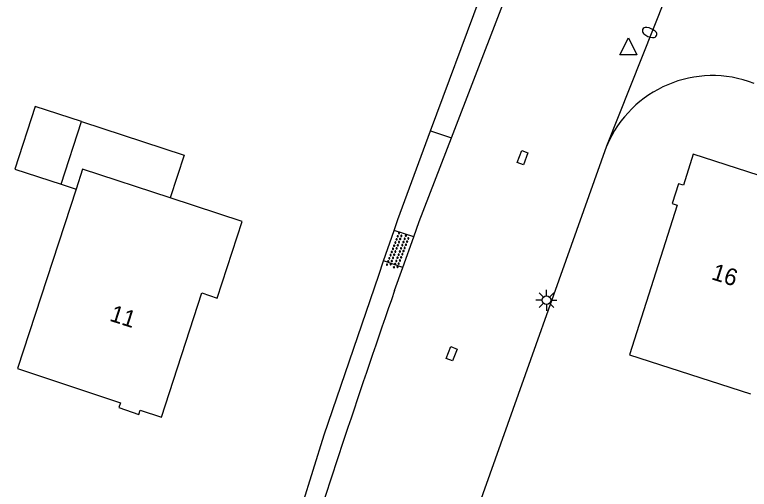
# Model space of a CAD drawing. Extents: x 128999 to 131010, y 395498 to 399007.
# Drawn here: x 130910.63 to 130954.29, y 396792.78 to 396820.97 of the extents above; entities that cross this region are included whole.
import ezdxf

# ---------------------------------------------------------------- set-up
doc = ezdxf.new("R2010")
doc.units = 0
for name, color, linetype in [('gg-afsc-erfafscheiding', 7, 'Continuous'), ('gg-anno-huisnummerreeks BGT', 7, 'Continuous'), ('gg-bbg-gedigitaliseerde bebouwing', 7, 'Continuous'), ('gg-bbg-gedigitaliseerde bijgebouw', 7, 'Continuous'), ('gg-bbg-hoofdgebouw', 7, 'Continuous'), ('gg-bbg-luifel en loopbrug', 7, 'Continuous'), ('gg-knt-verharding', 7, 'Continuous'), ('gt-grn-groengrens', 7, 'Continuous'), ('gt-grn-weggrens', 7, 'Continuous'), ('gt-symb-brandkraan', 7, 'Continuous'), ('gt-symb-kolk center center', 7, 'Continuous'), ('gt-symb-lichtmast', 7, 'Continuous'), ('gt-symb-overige verharding', 7, 'Continuous'), ('gt-symb-waterafsluiter', 7, 'Continuous')]:
    doc.layers.add(name, color=color, linetype=linetype)

# ---------------------------------------------------------------- blocks, each defined once
blk = doc.blocks.new('gt0-OVH')
at = {"layer": 'gt-symb-overige verharding'}
for points in [[(-0.972, 0.298), (-0.967, 0.308), (-0.965, 0.319), (-0.966, 0.33), (-0.971, 0.34), (-0.978, 0.348), (-0.988, 0.353), (-0.999, 0.355), (-1.01, 0.354), (-1.02, 0.349), (-1.028, 0.342), (-1.033, 0.332), (-1.035, 0.321), (-1.034, 0.31), (-1.029, 0.3), (-1.022, 0.292), (-1.012, 0.287), (-1.001, 0.285), (-0.99, 0.286), (-0.98, 0.291)], [(-0.872, 0.106), (-0.867, 0.116), (-0.865, 0.126), (-0.866, 0.137), (-0.871, 0.147), (-0.878, 0.156), (-0.888, 0.161), (-0.899, 0.163), (-0.91, 0.162), (-0.92, 0.157), (-0.928, 0.15), (-0.933, 0.14), (-0.935, 0.129), (-0.934, 0.118), (-0.929, 0.108), (-0.922, 0.1), (-0.912, 0.095), (-0.901, 0.092), (-0.89, 0.094), (-0.88, 0.098)], [(-0.772, 0.298), (-0.767, 0.308), (-0.765, 0.319), (-0.766, 0.33), (-0.771, 0.34), (-0.778, 0.348), (-0.788, 0.353), (-0.799, 0.355), (-0.81, 0.354), (-0.82, 0.349), (-0.828, 0.342), (-0.833, 0.332), (-0.835, 0.321), (-0.834, 0.31), (-0.829, 0.3), (-0.822, 0.292), (-0.812, 0.287), (-0.801, 0.285), (-0.79, 0.286), (-0.78, 0.291)], [(-0.672, 0.106), (-0.667, 0.116), (-0.665, 0.126), (-0.666, 0.137), (-0.671, 0.147), (-0.678, 0.156), (-0.688, 0.161), (-0.699, 0.163), (-0.71, 0.162), (-0.72, 0.157), (-0.728, 0.15), (-0.733, 0.14), (-0.735, 0.129), (-0.734, 0.118), (-0.729, 0.108), (-0.722, 0.1), (-0.712, 0.095), (-0.701, 0.092), (-0.69, 0.094), (-0.68, 0.098)], [(-0.572, 0.298), (-0.567, 0.308), (-0.565, 0.319), (-0.566, 0.33), (-0.571, 0.34), (-0.578, 0.348), (-0.588, 0.353), (-0.599, 0.355), (-0.61, 0.354), (-0.62, 0.349), (-0.628, 0.342), (-0.633, 0.332), (-0.635, 0.321), (-0.634, 0.31), (-0.629, 0.3), (-0.622, 0.292), (-0.612, 0.287), (-0.601, 0.285), (-0.59, 0.286), (-0.58, 0.291)], [(-0.472, 0.106), (-0.467, 0.116), (-0.465, 0.126), (-0.466, 0.137), (-0.471, 0.147), (-0.478, 0.156), (-0.488, 0.161), (-0.499, 0.163), (-0.51, 0.162), (-0.52, 0.157), (-0.528, 0.15), (-0.533, 0.14), (-0.535, 0.129), (-0.534, 0.118), (-0.529, 0.108), (-0.522, 0.1), (-0.512, 0.095), (-0.501, 0.092), (-0.49, 0.094), (-0.48, 0.098)], [(-0.372, 0.298), (-0.367, 0.308), (-0.365, 0.319), (-0.366, 0.33), (-0.371, 0.34), (-0.378, 0.348), (-0.388, 0.353), (-0.399, 0.355), (-0.41, 0.354), (-0.42, 0.349), (-0.428, 0.342), (-0.433, 0.332), (-0.435, 0.321), (-0.434, 0.31), (-0.429, 0.3), (-0.422, 0.292), (-0.412, 0.287), (-0.401, 0.285), (-0.39, 0.286), (-0.38, 0.291)], [(-0.272, 0.106), (-0.267, 0.116), (-0.265, 0.126), (-0.266, 0.137), (-0.271, 0.147), (-0.278, 0.156), (-0.288, 0.161), (-0.299, 0.163), (-0.31, 0.162), (-0.32, 0.157), (-0.328, 0.15), (-0.333, 0.14), (-0.335, 0.129), (-0.334, 0.118), (-0.329, 0.108), (-0.322, 0.1), (-0.312, 0.095), (-0.301, 0.092), (-0.29, 0.094), (-0.28, 0.098)], [(-0.172, 0.298), (-0.167, 0.308), (-0.165, 0.319), (-0.166, 0.33), (-0.171, 0.34), (-0.178, 0.348), (-0.188, 0.353), (-0.199, 0.355), (-0.21, 0.354), (-0.22, 0.349), (-0.228, 0.342), (-0.233, 0.332), (-0.235, 0.321), (-0.234, 0.31), (-0.229, 0.3), (-0.222, 0.292), (-0.212, 0.287), (-0.201, 0.285), (-0.19, 0.286), (-0.18, 0.291)], [(-0.072, 0.106), (-0.067, 0.116), (-0.065, 0.126), (-0.066, 0.137), (-0.071, 0.147), (-0.078, 0.156), (-0.088, 0.161), (-0.099, 0.163), (-0.11, 0.162), (-0.12, 0.157), (-0.128, 0.15), (-0.133, 0.14), (-0.135, 0.129), (-0.134, 0.118), (-0.129, 0.108), (-0.122, 0.1), (-0.112, 0.095), (-0.101, 0.092), (-0.09, 0.094), (-0.08, 0.098)], [(0.028, 0.298), (0.033, 0.308), (0.035, 0.319), (0.034, 0.33), (0.029, 0.34), (0.022, 0.348), (0.012, 0.353), (0.001, 0.355), (-0.01, 0.354), (-0.02, 0.349), (-0.028, 0.342), (-0.033, 0.332), (-0.035, 0.321), (-0.034, 0.31), (-0.029, 0.3), (-0.022, 0.292), (-0.012, 0.287), (-0.001, 0.285), (0.01, 0.286), (0.02, 0.291)], [(0.128, 0.106), (0.133, 0.116), (0.135, 0.126), (0.134, 0.137), (0.129, 0.147), (0.122, 0.156), (0.112, 0.161), (0.101, 0.163), (0.09, 0.162), (0.08, 0.157), (0.072, 0.15), (0.067, 0.14), (0.065, 0.129), (0.066, 0.118), (0.071, 0.108), (0.078, 0.1), (0.088, 0.095), (0.099, 0.092), (0.11, 0.094), (0.12, 0.098)], [(0.228, 0.298), (0.233, 0.308), (0.235, 0.319), (0.234, 0.33), (0.229, 0.34), (0.222, 0.348), (0.212, 0.353), (0.201, 0.355), (0.19, 0.354), (0.18, 0.349), (0.172, 0.342), (0.167, 0.332), (0.165, 0.321), (0.166, 0.31), (0.171, 0.3), (0.178, 0.292), (0.188, 0.287), (0.199, 0.285), (0.21, 0.286), (0.22, 0.291)], [(0.328, 0.106), (0.333, 0.116), (0.335, 0.126), (0.334, 0.137), (0.329, 0.147), (0.322, 0.156), (0.312, 0.161), (0.301, 0.163), (0.29, 0.162), (0.28, 0.157), (0.272, 0.15), (0.267, 0.14), (0.265, 0.129), (0.266, 0.118), (0.271, 0.108), (0.278, 0.1), (0.288, 0.095), (0.299, 0.092), (0.31, 0.094), (0.32, 0.098)], [(0.428, 0.298), (0.433, 0.308), (0.435, 0.319), (0.434, 0.33), (0.429, 0.34), (0.422, 0.348), (0.412, 0.353), (0.401, 0.355), (0.39, 0.354), (0.38, 0.349), (0.372, 0.342), (0.367, 0.332), (0.365, 0.321), (0.366, 0.31), (0.371, 0.3), (0.378, 0.292), (0.388, 0.287), (0.399, 0.285), (0.41, 0.286), (0.42, 0.291)], [(0.528, 0.106), (0.533, 0.116), (0.535, 0.126), (0.534, 0.137), (0.529, 0.147), (0.522, 0.156), (0.512, 0.161), (0.501, 0.163), (0.49, 0.162), (0.48, 0.157), (0.472, 0.15), (0.467, 0.14), (0.465, 0.129), (0.466, 0.118), (0.471, 0.108), (0.478, 0.1), (0.488, 0.095), (0.499, 0.092), (0.51, 0.094), (0.52, 0.098)], [(0.628, 0.298), (0.633, 0.308), (0.635, 0.319), (0.634, 0.33), (0.629, 0.34), (0.622, 0.348), (0.612, 0.353), (0.601, 0.355), (0.59, 0.354), (0.58, 0.349), (0.572, 0.342), (0.567, 0.332), (0.565, 0.321), (0.566, 0.31), (0.571, 0.3), (0.578, 0.292), (0.588, 0.287), (0.599, 0.285), (0.61, 0.286), (0.62, 0.291)], [(0.728, 0.106), (0.733, 0.116), (0.735, 0.126), (0.734, 0.137), (0.729, 0.147), (0.722, 0.156), (0.712, 0.161), (0.701, 0.163), (0.69, 0.162), (0.68, 0.157), (0.672, 0.15), (0.667, 0.14), (0.665, 0.129), (0.666, 0.118), (0.671, 0.108), (0.678, 0.1), (0.688, 0.095), (0.699, 0.092), (0.71, 0.094), (0.72, 0.098)], [(0.828, 0.298), (0.833, 0.308), (0.835, 0.319), (0.834, 0.33), (0.829, 0.34), (0.822, 0.348), (0.812, 0.353), (0.801, 0.355), (0.79, 0.354), (0.78, 0.349), (0.772, 0.342), (0.767, 0.332), (0.765, 0.321), (0.766, 0.31), (0.771, 0.3), (0.778, 0.292), (0.788, 0.287), (0.799, 0.285), (0.81, 0.286), (0.82, 0.291)], [(0.928, 0.106), (0.933, 0.116), (0.935, 0.126), (0.934, 0.137), (0.929, 0.147), (0.922, 0.156), (0.912, 0.161), (0.901, 0.163), (0.89, 0.162), (0.88, 0.157), (0.872, 0.15), (0.867, 0.14), (0.865, 0.129), (0.866, 0.118), (0.871, 0.108), (0.878, 0.1), (0.888, 0.095), (0.899, 0.092), (0.91, 0.094), (0.92, 0.098)], [(1.028, 0.298), (1.033, 0.308), (1.035, 0.319), (1.034, 0.33), (1.029, 0.34), (1.022, 0.348), (1.012, 0.353), (1.001, 0.355), (0.99, 0.354), (0.98, 0.349), (0.972, 0.342), (0.967, 0.332), (0.965, 0.321), (0.966, 0.31), (0.971, 0.3), (0.978, 0.292), (0.988, 0.287), (0.999, 0.285), (1.01, 0.286), (1.02, 0.291)], [(-0.972, -0.142), (-0.967, -0.132), (-0.965, -0.121), (-0.966, -0.11), (-0.971, -0.1), (-0.978, -0.092), (-0.988, -0.087), (-0.999, -0.085), (-1.01, -0.086), (-1.02, -0.091), (-1.028, -0.098), (-1.033, -0.108), (-1.035, -0.119), (-1.034, -0.13), (-1.029, -0.14), (-1.022, -0.148), (-1.012, -0.153), (-1.001, -0.155), (-0.99, -0.154), (-0.98, -0.149)], [(-0.872, -0.334), (-0.867, -0.324), (-0.865, -0.314), (-0.866, -0.303), (-0.871, -0.293), (-0.878, -0.284), (-0.888, -0.279), (-0.899, -0.277), (-0.91, -0.278), (-0.92, -0.283), (-0.928, -0.29), (-0.933, -0.3), (-0.935, -0.311), (-0.934, -0.322), (-0.929, -0.332), (-0.922, -0.34), (-0.912, -0.345), (-0.901, -0.348), (-0.89, -0.346), (-0.88, -0.342)], [(-0.772, -0.142), (-0.767, -0.132), (-0.765, -0.121), (-0.766, -0.11), (-0.771, -0.1), (-0.778, -0.092), (-0.788, -0.087), (-0.799, -0.085), (-0.81, -0.086), (-0.82, -0.091), (-0.828, -0.098), (-0.833, -0.108), (-0.835, -0.119), (-0.834, -0.13), (-0.829, -0.14), (-0.822, -0.148), (-0.812, -0.153), (-0.801, -0.155), (-0.79, -0.154), (-0.78, -0.149)], [(-0.672, -0.334), (-0.667, -0.324), (-0.665, -0.314), (-0.666, -0.303), (-0.671, -0.293), (-0.678, -0.284), (-0.688, -0.279), (-0.699, -0.277), (-0.71, -0.278), (-0.72, -0.283), (-0.728, -0.29), (-0.733, -0.3), (-0.735, -0.311), (-0.734, -0.322), (-0.729, -0.332), (-0.722, -0.34), (-0.712, -0.345), (-0.701, -0.348), (-0.69, -0.346), (-0.68, -0.342)], [(-0.572, -0.142), (-0.567, -0.132), (-0.565, -0.121), (-0.566, -0.11), (-0.571, -0.1), (-0.578, -0.092), (-0.588, -0.087), (-0.599, -0.085), (-0.61, -0.086), (-0.62, -0.091), (-0.628, -0.098), (-0.633, -0.108), (-0.635, -0.119), (-0.634, -0.13), (-0.629, -0.14), (-0.622, -0.148), (-0.612, -0.153), (-0.601, -0.155), (-0.59, -0.154), (-0.58, -0.149)], [(-0.472, -0.334), (-0.467, -0.324), (-0.465, -0.314), (-0.466, -0.303), (-0.471, -0.293), (-0.478, -0.284), (-0.488, -0.279), (-0.499, -0.277), (-0.51, -0.278), (-0.52, -0.283), (-0.528, -0.29), (-0.533, -0.3), (-0.535, -0.311), (-0.534, -0.322), (-0.529, -0.332), (-0.522, -0.34), (-0.512, -0.345), (-0.501, -0.348), (-0.49, -0.346), (-0.48, -0.342)], [(-0.372, -0.142), (-0.367, -0.132), (-0.365, -0.121), (-0.366, -0.11), (-0.371, -0.1), (-0.378, -0.092), (-0.388, -0.087), (-0.399, -0.085), (-0.41, -0.086), (-0.42, -0.091), (-0.428, -0.098), (-0.433, -0.108), (-0.435, -0.119), (-0.434, -0.13), (-0.429, -0.14), (-0.422, -0.148), (-0.412, -0.153), (-0.401, -0.155), (-0.39, -0.154), (-0.38, -0.149)], [(-0.272, -0.334), (-0.267, -0.324), (-0.265, -0.314), (-0.266, -0.303), (-0.271, -0.293), (-0.278, -0.284), (-0.288, -0.279), (-0.299, -0.277), (-0.31, -0.278), (-0.32, -0.283), (-0.328, -0.29), (-0.333, -0.3), (-0.335, -0.311), (-0.334, -0.322), (-0.329, -0.332), (-0.322, -0.34), (-0.312, -0.345), (-0.301, -0.348), (-0.29, -0.346), (-0.28, -0.342)], [(-0.172, -0.142), (-0.167, -0.132), (-0.165, -0.121), (-0.166, -0.11), (-0.171, -0.1), (-0.178, -0.092), (-0.188, -0.087), (-0.199, -0.085), (-0.21, -0.086), (-0.22, -0.091), (-0.228, -0.098), (-0.233, -0.108), (-0.235, -0.119), (-0.234, -0.13), (-0.229, -0.14), (-0.222, -0.148), (-0.212, -0.153), (-0.201, -0.155), (-0.19, -0.154), (-0.18, -0.149)], [(-0.072, -0.334), (-0.067, -0.324), (-0.065, -0.314), (-0.066, -0.303), (-0.071, -0.293), (-0.078, -0.284), (-0.088, -0.279), (-0.099, -0.277), (-0.11, -0.278), (-0.12, -0.283), (-0.128, -0.29), (-0.133, -0.3), (-0.135, -0.311), (-0.134, -0.322), (-0.129, -0.332), (-0.122, -0.34), (-0.112, -0.345), (-0.101, -0.348), (-0.09, -0.346), (-0.08, -0.342)], [(0.028, -0.142), (0.033, -0.132), (0.035, -0.121), (0.034, -0.11), (0.029, -0.1), (0.022, -0.092), (0.012, -0.087), (0.001, -0.085), (-0.01, -0.086), (-0.02, -0.091), (-0.028, -0.098), (-0.033, -0.108), (-0.035, -0.119), (-0.034, -0.13), (-0.029, -0.14), (-0.022, -0.148), (-0.012, -0.153), (-0.001, -0.155), (0.01, -0.154), (0.02, -0.149)], [(0.128, -0.334), (0.133, -0.324), (0.135, -0.314), (0.134, -0.303), (0.129, -0.293), (0.122, -0.284), (0.112, -0.279), (0.101, -0.277), (0.09, -0.278), (0.08, -0.283), (0.072, -0.29), (0.067, -0.3), (0.065, -0.311), (0.066, -0.322), (0.071, -0.332), (0.078, -0.34), (0.088, -0.345), (0.099, -0.348), (0.11, -0.346), (0.12, -0.342)], [(0.228, -0.142), (0.233, -0.132), (0.235, -0.121), (0.234, -0.11), (0.229, -0.1), (0.222, -0.092), (0.212, -0.087), (0.201, -0.085), (0.19, -0.086), (0.18, -0.091), (0.172, -0.098), (0.167, -0.108), (0.165, -0.119), (0.166, -0.13), (0.171, -0.14), (0.178, -0.148), (0.188, -0.153), (0.199, -0.155), (0.21, -0.154), (0.22, -0.149)], [(0.328, -0.334), (0.333, -0.324), (0.335, -0.314), (0.334, -0.303), (0.329, -0.293), (0.322, -0.284), (0.312, -0.279), (0.301, -0.277), (0.29, -0.278), (0.28, -0.283), (0.272, -0.29), (0.267, -0.3), (0.265, -0.311), (0.266, -0.322), (0.271, -0.332), (0.278, -0.34), (0.288, -0.345), (0.299, -0.348), (0.31, -0.346), (0.32, -0.342)], [(0.428, -0.142), (0.433, -0.132), (0.435, -0.121), (0.434, -0.11), (0.429, -0.1), (0.422, -0.092), (0.412, -0.087), (0.401, -0.085), (0.39, -0.086), (0.38, -0.091), (0.372, -0.098), (0.367, -0.108), (0.365, -0.119), (0.366, -0.13), (0.371, -0.14), (0.378, -0.148), (0.388, -0.153), (0.399, -0.155), (0.41, -0.154), (0.42, -0.149)], [(0.528, -0.334), (0.533, -0.324), (0.535, -0.314), (0.534, -0.303), (0.529, -0.293), (0.522, -0.284), (0.512, -0.279), (0.501, -0.277), (0.49, -0.278), (0.48, -0.283), (0.472, -0.29), (0.467, -0.3), (0.465, -0.311), (0.466, -0.322), (0.471, -0.332), (0.478, -0.34), (0.488, -0.345), (0.499, -0.348), (0.51, -0.346), (0.52, -0.342)], [(0.628, -0.142), (0.633, -0.132), (0.635, -0.121), (0.634, -0.11), (0.629, -0.1), (0.622, -0.092), (0.612, -0.087), (0.601, -0.085), (0.59, -0.086), (0.58, -0.091), (0.572, -0.098), (0.567, -0.108), (0.565, -0.119), (0.566, -0.13), (0.571, -0.14), (0.578, -0.148), (0.588, -0.153), (0.599, -0.155), (0.61, -0.154), (0.62, -0.149)], [(0.728, -0.334), (0.733, -0.324), (0.735, -0.314), (0.734, -0.303), (0.729, -0.293), (0.722, -0.284), (0.712, -0.279), (0.701, -0.277), (0.69, -0.278), (0.68, -0.283), (0.672, -0.29), (0.667, -0.3), (0.665, -0.311), (0.666, -0.322), (0.671, -0.332), (0.678, -0.34), (0.688, -0.345), (0.699, -0.348), (0.71, -0.346), (0.72, -0.342)], [(0.828, -0.142), (0.833, -0.132), (0.835, -0.121), (0.834, -0.11), (0.829, -0.1), (0.822, -0.092), (0.812, -0.087), (0.801, -0.085), (0.79, -0.086), (0.78, -0.091), (0.772, -0.098), (0.767, -0.108), (0.765, -0.119), (0.766, -0.13), (0.771, -0.14), (0.778, -0.148), (0.788, -0.153), (0.799, -0.155), (0.81, -0.154), (0.82, -0.149)], [(0.928, -0.334), (0.933, -0.324), (0.935, -0.314), (0.934, -0.303), (0.929, -0.293), (0.922, -0.284), (0.912, -0.279), (0.901, -0.277), (0.89, -0.278), (0.88, -0.283), (0.872, -0.29), (0.867, -0.3), (0.865, -0.311), (0.866, -0.322), (0.871, -0.332), (0.878, -0.34), (0.888, -0.345), (0.899, -0.348), (0.91, -0.346), (0.92, -0.342)], [(1.028, -0.142), (1.033, -0.132), (1.035, -0.121), (1.034, -0.11), (1.029, -0.1), (1.022, -0.092), (1.012, -0.087), (1.001, -0.085), (0.99, -0.086), (0.98, -0.091), (0.972, -0.098), (0.967, -0.108), (0.965, -0.119), (0.966, -0.13), (0.971, -0.14), (0.978, -0.148), (0.988, -0.153), (0.999, -0.155), (1.01, -0.154), (1.02, -0.149)]]:
    blk.add_lwpolyline(points, close=True, dxfattribs=at)
blk = doc.blocks.new('gt0-KOLKCC')
at = {"layer": 'gt-symb-kolk center center'}
blk.add_lwpolyline([(-0.375, 0.2), (0.375, 0.2), (0.375, -0.2), (-0.375, -0.2)], close=True, dxfattribs=at)
blk = doc.blocks.new('gt0-LMAST')
at = {"layer": 'gt-symb-lichtmast'}
for p, q in [((-0.182, 0.173), (-0.447, 0.438)), ((-0.005, 0.246), (-0.005, 0.621)), ((0.172, 0.173), (0.437, 0.438)), ((-0.255, -0.004), (-0.63, -0.004)), ((-0.182, -0.181), (-0.447, -0.446)), ((-0.005, -0.254), (-0.005, -0.629)), ((0.437, -0.446), (0.172, -0.181)), ((0.245, -0.004), (0.62, -0.004))]:
    blk.add_line(p, q, dxfattribs=at)
blk.add_circle((-0.005, -0.004), 0.25, dxfattribs=at)
blk = doc.blocks.new('gt0-WAFSL')
at = {"layer": 'gt-symb-waterafsluiter'}
for p, q in [((-0.5, -0.333), (0, 0.667)), ((0, 0.667), (0.5, -0.333)), ((0.5, -0.333), (-0.5, -0.333))]:
    blk.add_line(p, q, dxfattribs=at)
blk = doc.blocks.new('gt0-BR')
at = {"layer": 'gt-symb-brandkraan'}
for centre, radius, start, end in [((-0.244, 0), 0.206, 107.5669, 252.4331), ((0.599, -2.664), 3, 106.892, 107.5669), ((0, -0.691), 0.938, 73.108, 106.892), ((-0.599, -2.664), 3, 72.4331, 73.108), ((0.244, 0), 0.206, 287.567, 72.4331), ((0.599, 2.664), 3, 252.4331, 253.108), ((0, 0.691), 0.938, 253.108, 286.8921), ((-0.599, 2.664), 3, 286.8921, 287.567)]:
    blk.add_arc(centre, radius, start, end, dxfattribs=at)

msp = doc.modelspace()

# ---------------------------------------------------------------- linework, layer by layer
at = {"layer": 'gg-afsc-erfafscheiding'}
for p, q in [((130935.347, 396814.064), (130942.723, 396833.94)), ((130933.398, 396808.812), (130935.347, 396814.064))]:
    msp.add_line(p, q, dxfattribs=at)
msp.add_lwpolyline([(130926.404, 396787.63), (130929.022, 396796.023), (130932.274, 396805.507)], dxfattribs=at)
at = {"layer": 'gg-bbg-gedigitaliseerde bebouwing'}
for p, q in [((130914.273, 396810.612), (130910.796, 396799.954)), ((130924.15, 396808.69), (130919.873, 396810.086)), ((130947.173, 396800.76), (130954.36, 396798.445))]:
    msp.add_line(p, q, dxfattribs=at)
msp.add_lwpolyline([(130919.873, 396810.086), (130914.657, 396811.788), (130914.273, 396810.612)], dxfattribs=at)
at = {"layer": 'gg-bbg-gedigitaliseerde bijgebouw'}
msp.add_line((130913.393, 396810.898), (130914.602, 396814.615), dxfattribs=at)
msp.add_lwpolyline([(130914.602, 396814.615), (130911.836, 396815.515), (130910.627, 396811.798), (130913.393, 396810.898)], dxfattribs=at)
at = {"layer": 'gg-bbg-hoofdgebouw'}
for points in [[(130958.124, 396810.373), (130950.966, 396812.685), (130950.378, 396810.836), (130950.084, 396810.931), (130949.704, 396809.751), (130950.002, 396809.655), (130947.173, 396800.76)], [(130910.796, 396799.954), (130916.917, 396797.916), (130916.824, 396797.631), (130918.013, 396797.23), (130918.09, 396797.481), (130919.357, 396797.068), (130921.76, 396804.448), (130922.671, 396804.142), (130924.15, 396808.69)]]:
    msp.add_lwpolyline(points, dxfattribs=at)
at = {"layer": 'gg-bbg-luifel en loopbrug'}
msp.add_line((130913.393, 396810.898), (130914.273, 396810.612), dxfattribs=at)
msp.add_lwpolyline([(130914.602, 396814.615), (130920.701, 396812.632), (130919.873, 396810.086)], dxfattribs=at)
at = {"layer": 'gg-knt-verharding'}
for p, q in [((130934.344, 396807.779), (130933.176, 396808.16)), ((130933.696, 396805.959), (130934.344, 396807.779)), ((130933.696, 396805.959), (130932.559, 396806.345)), ((130933.205, 396804.582), (130933.696, 396805.959))]:
    msp.add_line(p, q, dxfattribs=at)
for points in [[(130936.598, 396813.647), (130943.822, 396832.436), (130944.518, 396834.287)], [(130934.344, 396807.779), (130934.67, 396808.692), (130936.598, 396813.647)], [(130923.468, 396742.867), (130924.992, 396747.824), (130935.713, 396783.774), (130938.151, 396791.637), (130945.816, 396813.183)]]:
    msp.add_lwpolyline(points, dxfattribs=at)
for centre, radius, start, end in [((130952.116, 396810.502), 6.846, 68.9116, 156.9479), ((131579.774, 396579.848), 684.513, 160.833586, 162.365803)]:
    msp.add_arc(centre, radius, start, end, dxfattribs=at)
at = {"layer": 'gt-grn-groengrens'}
for p, q in [((130935.347, 396814.064), (130936.598, 396813.647)), ((130933.176, 396808.16), (130933.398, 396808.812)), ((130932.274, 396805.507), (130932.559, 396806.345))]:
    msp.add_line(p, q, dxfattribs=at)
at = {"layer": 'gt-grn-weggrens'}
for p, q in [((130945.816, 396813.183), (130953.132, 396831.571)), ((130932.559, 396806.345), (130933.176, 396808.16))]:
    msp.add_line(p, q, dxfattribs=at)

# ---------------------------------------------------------------- block references
at = {"layer": 'gt-symb-brandkraan', "rotation": -23.56707121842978}
msp.add_blockref('gt0-BR', (130948.367, 396819.906), dxfattribs=at)
at = {"layer": 'gt-symb-kolk center center'}
for p, rotation in [((130940.822, 396812.477), 69.87983420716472), ((130936.601, 396800.831), -110.79072527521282)]:
    msp.add_blockref('gt0-KOLKCC', p, dxfattribs=dict(at, rotation=rotation))
at = {"layer": 'gt-symb-lichtmast'}
msp.add_blockref('gt0-LMAST', (130942.242, 396804.016), dxfattribs=at)
at = {"layer": 'gt-symb-overige verharding', "rotation": 69.20927472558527}
msp.add_blockref('gt0-OVH', (130933.412, 396806.948), dxfattribs=at)
at = {"layer": 'gt-symb-waterafsluiter'}
msp.add_blockref('gt0-WAFSL', (130947.106, 396818.92), dxfattribs=at)

# ---------------------------------------------------------------- texts
at = {"layer": 'gg-anno-huisnummerreeks BGT'}
for s, rotation, p in [('16', 342.4, (130951.988, 396805.269)), ('11', 342.2, (130916.215, 396802.804))]:
    msp.add_text(s, height=1, rotation=rotation, dxfattribs=at).set_placement(p)

doc.saveas('drawing.dxf')
